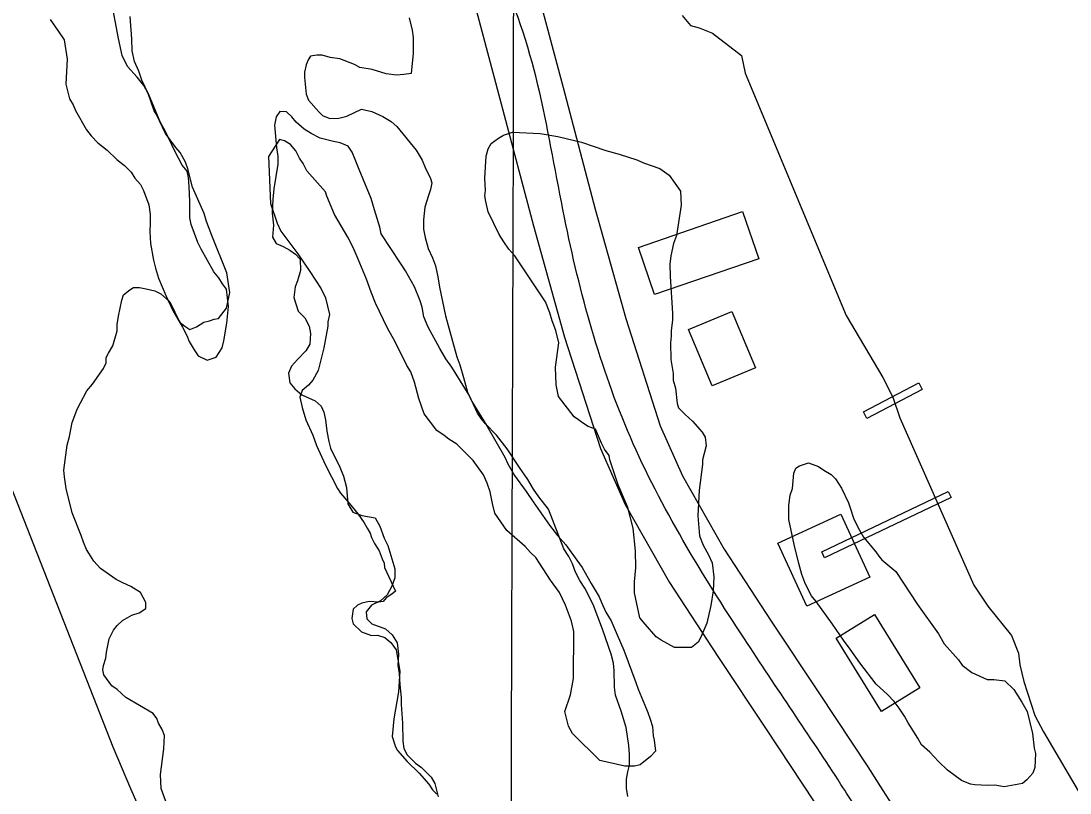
# Model space of a CAD drawing. Extents: x 3161564 to 3199464, y 849354 to 874788.
# Drawn here: x 3175997.9 to 3176490.3, y 856849.7 to 857212.1 of the extents above; entities that cross this region are included whole.
import ezdxf

# ---------------------------------------------------------------- set-up
doc = ezdxf.new("R2010")
doc.units = 0
for name, color, linetype in [('V-BLDG-OTLN', 7, 'Continuous'), ('V-CHAN-DOCK', 7, 'Continuous'), ('V-GRID-MAJR', 7, 'Continuous'), ('V-LEVE-TOET', 7, 'Continuous'), ('V-ROAD-CNTR', 7, 'Continuous'), ('V-SITE-VEGE', 7, 'Continuous'), ('V-TOPO-SHOR', 7, 'Continuous')]:
    doc.layers.add(name, color=color, linetype=linetype)

msp = doc.modelspace()

# ---------------------------------------------------------------- linework, layer by layer
at = {"layer": 'V-BLDG-OTLN'}
for points in [[(3176336.61, 857122.62), (3176344.22, 857100.46), (3176295.28, 857083.66), (3176287.67, 857105.82)], [(3176342.67, 857049.32), (3176322.26, 857040.79), (3176311.2, 857067.24), (3176331.61, 857075.77)], [(3176382.63, 856980.6), (3176396.28, 856951.03), (3176366.72, 856937.38), (3176353.06, 856966.94)], [(3176398.55, 856933.44), (3176419.8, 856899.08), (3176401.81, 856887.96), (3176380.56, 856922.31)]]:
    msp.add_lwpolyline(points, close=True, dxfattribs=at)
at = {"layer": 'V-CHAN-DOCK'}
for points in [[(3176393.27, 857028.7), (3176419.27, 857042.33), (3176420.93, 857039.16), (3176394.93, 857025.53), (3176393.27, 857028.7)], [(3176373.75, 856962.91), (3176433.1, 856991.31), (3176434.45, 856988.49), (3176375.09, 856960.09), (3176373.75, 856962.91)]]:
    msp.add_lwpolyline(points, dxfattribs=at)
at = {"layer": 'V-GRID-MAJR'}
msp.add_spline([(3176222.14, 854791.12), (3176239.77, 860850.55), (3176257.4, 866913.07), (3176275.04, 872975.63), (3176275.05, 872978.67)], degree=3, dxfattribs=at)
at = {"layer": 'V-LEVE-TOET'}
msp.add_lwpolyline([(3176147.55, 856688.36), (3176141.96, 856696.57), (3176137.07, 856701.95), (3176130.15, 856710.17), (3176123.66, 856719.25), (3176084.65, 856779), (3176064.36, 856817.93), (3176049.53, 856851.63), (3176041.24, 856871.25), (3175982.23, 857021.31), (3175917.66, 857206.56), (3175878.97, 857314.4), (3175838.15, 857439.77), (3175784.84, 857555.91), (3175735.64, 857675.51), (3175732.86, 857684.62), (3175730.63, 857694.73), (3175729.78, 857711.99)], dxfattribs=at)
at = {"layer": 'V-ROAD-CNTR'}
for points in [[(3176236.84, 857238.94), (3176252.33, 857180.88), (3176267.46, 857123.82), (3176281.71, 857072.38), (3176297.94, 857022.13), (3176308.32, 856998.61), (3176327.96, 856964.17), (3176349.97, 856930.3), (3176372.67, 856896.22), (3176395.32, 856861.92), (3176402.47, 856850.82), (3176408, 856842.15)], [(3176208.37, 857229.27), (3176223.34, 857173.17), (3176238.51, 857115.97), (3176252.97, 857063.76), (3176269.87, 857011.44), (3176281.49, 856985.09), (3176302.33, 856948.55), (3176324.91, 856913.81), (3176347.67, 856879.64), (3176370.19, 856845.53), (3176375.72, 856836.95)]]:
    msp.add_lwpolyline(points, dxfattribs=at)
for points in [[(3176879.13, 855651.91), (3176902.29, 855659.09), (3176934.11, 855667), (3176983.45, 855657.71), (3177040.65, 855639.06), (3177110.48, 855613.55), (3177170.58, 855601.76), (3177236.78, 855586.88), (3177274.78, 855573.53), (3177317.45, 855579.76), (3177362.6, 855595.69), (3177411.95, 855643.14), (3177451.73, 855679.19), (3177476.66, 855705.79), (3177478.27, 855736.95), (3177464.17, 855782.28), (3177430.75, 855833.4), (3177372.99, 855887.77), (3177287.84, 855954.83), (3177219.82, 855998.44), (3177152.98, 856039.39), (3177089.34, 856079.24), (3177023.39, 856134.32), (3176966.63, 856207.93), (3176895.25, 856290.08), (3176782.25, 856425.12), (3176693.16, 856545.3), (3176615.17, 856622.65), (3176543.92, 856726.5), (3176474.39, 856784.21), (3176414.35, 856823.58), (3176395.9, 856827.98), (3176350.82, 856806.18), (3176279.15, 856754.7), (3176211.55, 856707.42), (3176172.25, 856696.11), (3176141.13, 856702.01), (3176111.75, 856719.58), (3176032.57, 856777.37), (3175933.58, 856857.43), (3175839.01, 856930.26), (3175807.14, 856951.51), (3175770.09, 856958.67), (3175787.12, 856991.4), (3175795.09, 857040.68), (3175799.48, 857113.73), (3175810.82, 857206.92), (3175813.71, 857287.37), (3175807.75, 857386.83), (3175805.68, 857497.94), (3175801.94, 857543.61), (3175783.46, 857620.53), (3175760.24, 857716.11), (3175755.33, 857765.52), (3175754.53, 857815.64), (3175751.69, 857884.28), (3175756.31, 858015.46), (3175754.85, 858158.56), (3175753.05, 858270.8), (3175748.6, 858321.65), (3175736.5, 858372), (3175677.16, 858555.53), (3175602.24, 858747.09), (3175558.22, 858866.86), (3175502.52, 858986.22), (3175436.28, 859092.62), (3175371.24, 859185.12), (3175300.68, 859261.58), (3175219.1, 859367.23), (3175166.22, 859443.65), (3175175.33, 859507.13), (3175222, 859537.88), (3175285.34, 859568.35), (3175321.17, 859607.46), (3175310.3, 859667.21), (3175262.41, 859798.62), (3175224.64, 859877.87), (3175174.73, 859982.04), (3175144.84, 860115.36), (3175122.61, 860284.79), (3175088.43, 860568.57), (3175086.28, 860704.54), (3175072.2, 860854.52), (3175052.53, 860999.93), (3175047.5, 861166.8), (3175053.18, 861343.73), (3175066.7, 861550.38), (3175065.46, 861662.49), (3175040.18, 861767.75), (3175017.84, 861884.16), (3175008.36, 862033.9), (3174979.61, 862160.28), (3174952.14, 862274.65), (3174921.63, 862422.82), (3174896.96, 862525.55), (3174861.75, 862663.22), (3174841.1, 862738.01)], [(3176396.88, 856831.69), (3176382.76, 856853.72), (3176337.44, 856922.06), (3176283.9, 857016.79), (3176252.98, 857119.89), (3176222.6, 857234.1), (3176154.03, 857353.59), (3176145.24, 857413.57), (3176107.99, 857515.15), (3176078.24, 857608.9), (3176027.22, 857722.17), (3175989.65, 857837.33), (3175914.29, 857851.34), (3175817.62, 857827.05), (3175777.93, 857814.04), (3175750.11, 857801.73)]]:
    msp.add_spline(points, degree=3, dxfattribs=at)
at = {"layer": 'V-SITE-VEGE'}
for points in [[(3176065.25, 856876.7), (3176064.19, 856879.45), (3176062.44, 856882.54), (3176061.73, 856884.61), (3176059.99, 856887.01), (3176047.16, 856894.49), (3176043, 856898.25), (3176040.57, 856899.96), (3176036.73, 856905.1), (3176036.37, 856907.51), (3176036.7, 856909.59), (3176037.7, 856913.04), (3176038.02, 856915.8), (3176039.35, 856922.02), (3176041.39, 856926.18), (3176043.1, 856928.26), (3176045.49, 856930.7), (3176049.96, 856933.15), (3176053.4, 856934.21), (3176056.49, 856936.31), (3176056.46, 856939.07), (3176054.01, 856943.88), (3176049.5, 856946.6), (3176045.69, 856948.29), (3176042.58, 856949.99), (3176035.29, 856955.11), (3176032.16, 856958.53), (3176029.71, 856962.31), (3176028.66, 856964.02), (3176027.26, 856967.46), (3176026.19, 856970.56), (3176021.97, 856981.22), (3176019.12, 856992.58), (3176018.38, 856998.09), (3176018.01, 857001.19), (3176019.64, 857012.93), (3176020.64, 857017.08), (3176021.97, 857023.65), (3176022.64, 857025.73), (3176024.33, 857029.88), (3176028.75, 857038.54), (3176031.48, 857041.66), (3176036.6, 857048.95), (3176037.95, 857051.72), (3176037.93, 857054.14), (3176038.95, 857056.21), (3176041, 857059.68), (3176043.01, 857066.6), (3176042.98, 857069.7), (3176043.64, 857073.5), (3176045.31, 857081.1), (3176045.98, 857083.52), (3176049.06, 857085.96), (3176050.78, 857087.01), (3176053.54, 857087.03), (3176056.65, 857086.37), (3176060.79, 857085.37), (3176063.57, 857084.01), (3176067.74, 857080.25), (3176070.19, 857075.44), (3176071.24, 857073.03), (3176072.64, 857070.63), (3176074.73, 857068.92), (3176077.16, 857067.22), (3176080.25, 857068.62), (3176083.68, 857070.72), (3176086.44, 857071.43), (3176088.5, 857072.14), (3176090.57, 857072.5), (3176094.32, 857077.36), (3176095.99, 857084.62), (3176094.53, 857093.92), (3176087.49, 857111.46), (3176085.02, 857117.99), (3176083.96, 857121.78), (3176078.34, 857134.15), (3176076.2, 857142.76), (3176075.14, 857145.85), (3176072.69, 857150.32), (3176070.6, 857152.72), (3176065.71, 857159.23), (3176061.5, 857168.17), (3176060.45, 857169.88), (3176057.63, 857178.14), (3176055.53, 857181.92), (3176052.39, 857185.68), (3176047.87, 857190.82), (3176045.41, 857195.98), (3176043.62, 857203.9), (3176040.01, 857223.19)], [(3176180.15, 857213.63), (3176181.58, 857207.78), (3176181.95, 857204.33), (3176182.01, 857197.09), (3176181.05, 857187.42), (3176177.6, 857187.05), (3176174.16, 857186.67), (3176169.32, 857187.33), (3176162.75, 857189.34), (3176156.88, 857190.33), (3176154.46, 857191.69), (3176147.53, 857194.39), (3176143.04, 857195.05), (3176139.24, 857196.05), (3176136.82, 857196.03), (3176133.72, 857195.66), (3176132.7, 857193.93), (3176131.69, 857191.5), (3176131.02, 857188.05), (3176131.04, 857185.63), (3176131.8, 857177.71), (3176132.86, 857174.95), (3176137.73, 857169.47), (3176139.47, 857167.76), (3176142.93, 857166.41), (3176147.07, 857166.45), (3176150.85, 857167.51), (3176157.73, 857170.67), (3176162.56, 857169.68), (3176167.76, 857167.3), (3176171.57, 857164.92), (3176174.35, 857162.53), (3176183.41, 857151.56), (3176186.21, 857146.76), (3176187.62, 857143.32), (3176190.07, 857138.16), (3176190.78, 857136.1), (3176190.12, 857132.99), (3176189.1, 857130.22), (3176187.42, 857124.69), (3176186.78, 857118.82), (3176186.82, 857114.33), (3176187.54, 857110.55), (3176188.96, 857105.38), (3176191.07, 857100.92), (3176192.48, 857097.13), (3176193.55, 857091.97), (3176194.28, 857087.14), (3176197.15, 857073.71), (3176202.48, 857054.44), (3176203.89, 857050.65), (3176205.67, 857044.8), (3176207.44, 857037.92), (3176209.55, 857033.45), (3176216.54, 857022.12), (3176224.94, 857007.36), (3176226.35, 857004.27), (3176229.5, 856998.77), (3176235.08, 856991.23), (3176238.22, 856986.43), (3176245.9, 856975.45), (3176249.73, 856970.65), (3176253.56, 856966.19), (3176258.8, 856958.99), (3176261.24, 856955.56), (3176265.44, 856948.01), (3176269.28, 856941.83), (3176270.34, 856939.08), (3176272.45, 856934.61)], [(3176272.45, 856934.61), (3176274.9, 856930.49), (3176277.71, 856923.96), (3176280.87, 856916.74), (3176286.51, 856901.61), (3176287.58, 856898.51), (3176290.74, 856890.95), (3176292.15, 856887.51), (3176293.21, 856884.42), (3176294.27, 856880.97), (3176294.65, 856876.49), (3176295.01, 856874.43), (3176295.75, 856869.26), (3176293.35, 856866.82), (3176288.55, 856862.99), (3176285.8, 856862.28), (3176281.31, 856862.24), (3176269.57, 856864.9), (3176256.7, 856877.56), (3176254.94, 856881), (3176253.16, 856887.88), (3176255.86, 856895.84), (3176257.18, 856903.44), (3176257.34, 856925.52), (3176256.27, 856930.34), (3176253.45, 856937.9), (3176250.64, 856943.75), (3176246.45, 856949.58), (3176239.47, 856960.22), (3176237.03, 856962.61), (3176234.6, 856965.35), (3176225.91, 856972.87), (3176220.33, 856981.1), (3176219.25, 856985.58), (3176218.17, 856991.09), (3176216.76, 856995.22), (3176215.01, 856999), (3176210.12, 857005.86), (3176202.47, 857013.39), (3176198.66, 857015.77), (3176196.57, 857017.48), (3176193.1, 857019.86), (3176187.18, 857027.75), (3176184.7, 857034.97), (3176182.57, 857042.55), (3176180.81, 857047.36), (3176179.05, 857050.45), (3176173.45, 857061.45), (3176169.94, 857067.97), (3176164.33, 857079.66), (3176162.22, 857084.81), (3176160.1, 857091), (3176156.23, 857100.29), (3176153.77, 857105.79), (3176151.32, 857110.6), (3176145.02, 857121.24), (3176141.5, 857129.84), (3176140.8, 857131.9), (3176132.09, 857141.83), (3176130.34, 857145.27), (3176128.59, 857147.67), (3176126.84, 857151.1), (3176124.4, 857154.19), (3176121.63, 857155.89), (3176119.21, 857156.56), (3176114.1, 857148.58), (3176114.97, 857126.52), (3176118.15, 857117.23), (3176119.9, 857113.45), (3176127.92, 857102.82), (3176133.51, 857094.59), (3176138.75, 857086.35), (3176140.85, 857082.22), (3176142.64, 857074.3), (3176141.98, 857070.85), (3176142, 857068.78), (3176140.01, 857058.76), (3176137.34, 857048.04), (3176134.96, 857043.54), (3176132.91, 857041.11), (3176129.82, 857038.67), (3176128.81, 857035.56), (3176129.89, 857030.73), (3176131.66, 857024.88), (3176134.82, 857017.67), (3176136.59, 857012.85), (3176140.8, 857003.57), (3176146.41, 856992.58), (3176147.81, 856990.52), (3176151.98, 856985.72), (3176156.17, 856980.58), (3176158.96, 856976.46), (3176160.36, 856974.06), (3176161.76, 856971.66), (3176162.47, 856969.59), (3176163.87, 856966.85), (3176165.97, 856963.41), (3176167.38, 856959.63), (3176168.43, 856957.57), (3176168.44, 856955.5), (3176173.71, 856944.5)], [(3176173.71, 856944.5), (3176171.99, 856943.11), (3176169.25, 856941.36), (3176167.88, 856939.63), (3176165.81, 856939.26), (3176161.33, 856939.57), (3176157.88, 856938.86), (3176155.82, 856937.8), (3176153.77, 856936.06), (3176153.11, 856931.57), (3176153.82, 856929.16), (3176157.65, 856925.4), (3176162.49, 856923.71), (3176165.25, 856923.74), (3176168.71, 856922.73), (3176171.49, 856920.34), (3176173.93, 856916.91), (3176175.74, 856906.92), (3176175.13, 856897.25), (3176172.82, 856884.47), (3176172.19, 856876.19), (3176173.61, 856871.37), (3176174.66, 856869.65), (3176179.19, 856864.51), (3176184.75, 856859.04), (3176189.28, 856853.9), (3176191.02, 856851.16), (3176193.11, 856849.11)], [(3176066.55, 856843.94), (3176063.72, 856851.85), (3176063.33, 856858.4), (3176064.95, 856870.49), (3176065.25, 856876.7)]]:
    msp.add_lwpolyline(points, dxfattribs=at)
for points in [[(3176250.24, 857035.85), (3176249.16, 857041.36), (3176248.75, 857049.64), (3176250.38, 857061.04), (3176248.95, 857066.89), (3176247.19, 857071.36), (3176246.12, 857075.14), (3176244.01, 857080.3), (3176229.69, 857101.92), (3176226.91, 857105), (3176224.47, 857108.43), (3176222.37, 857111.86), (3176217.11, 857122.51), (3176216.03, 857127.33), (3176215.67, 857130.09), (3176215.99, 857132.51), (3176215.6, 857138.37), (3176216.2, 857148.72), (3176217.21, 857152.18), (3176218.57, 857154.61), (3176222, 857157.05), (3176224.4, 857158.45), (3176228.53, 857159.86), (3176241.65, 857159.28), (3176249.94, 857157.97), (3176261, 857155.3), (3176272.41, 857151.25), (3176278.64, 857149.58), (3176286.94, 857146.88), (3176290.05, 857145.53), (3176297.67, 857142.83), (3176302.17, 857139.76), (3176307.41, 857132.22), (3176307.81, 857125.67), (3176305.51, 857111.5), (3176304.16, 857107.7), (3176302.83, 857101.82), (3176302.51, 857098.02), (3176302.56, 857092.16), (3176303.73, 857074.92), (3176303.76, 857071.82), (3176303.11, 857066.64), (3176303.13, 857064.22), (3176302.81, 857061.11), (3176302.88, 857053.18), (3176303.97, 857046.64), (3176303.99, 857043.53), (3176305.06, 857039.75), (3176305.8, 857032.51), (3176306.51, 857030.44), (3176309.64, 857027.36), (3176313.12, 857024.29), (3176317.64, 857019.15), (3176319.04, 857016.75), (3176319.42, 857012.61), (3176317.75, 857006.04), (3176317.77, 857003.97), (3176316.14, 856991.89), (3176315.55, 856979.81), (3176316.31, 856970.5), (3176318.07, 856966.03), (3176320.53, 856961.57), (3176322.28, 856957.78), (3176323.02, 856951.24), (3176322.73, 856944.68), (3176321.75, 856937.77), (3176319.75, 856929.48), (3176317.04, 856922.9), (3176315.68, 856920.47), (3176312.6, 856918.03), (3176304.67, 856917.97), (3176298.43, 856921.37), (3176296, 856923.07), (3176290.78, 856928.9), (3176288.34, 856931.98), (3176285.83, 856943.69), (3176285.79, 856948.86), (3176286.42, 856955.42), (3176286.36, 856963.36), (3176285.24, 856974.04), (3176282.74, 856983.68), (3176278.17, 856994.34), (3176274.28, 857006.03), (3176273.92, 857008.1), (3176271.83, 857011.19), (3176270.42, 857013.94), (3176267.61, 857020.47), (3176264.15, 857021.82), (3176261.38, 857023.52), (3176259.64, 857024.89), (3176257.56, 857026.25)], [(3176408.55, 856953.65), (3176418.69, 856938.21), (3176428.46, 856924.49), (3176431.25, 856919.69), (3176437.87, 856912.15), (3176439.61, 856909.75), (3176444.13, 856906.34), (3176451.4, 856902.95), (3176454.5, 856902.97), (3176459.68, 856902.33), (3176463.86, 856898.22), (3176467.7, 856892.39), (3176470.15, 856887.92), (3176472.65, 856877.59), (3176473.39, 856870.7), (3176474.1, 856868.29), (3176473.81, 856861.73), (3176472.8, 856858.96), (3176470.06, 856855.84), (3176468.01, 856854.1), (3176459.39, 856852.65), (3176454.91, 856853.3), (3176451.46, 856853.27), (3176445.59, 856853.57), (3176443.52, 856853.9), (3176439.36, 856855.59), (3176432.77, 856860.37), (3176428.6, 856864.47), (3176424.42, 856868.92), (3176420.6, 856872.34), (3176418.85, 856875.43), (3176414.31, 856882.64), (3176412.56, 856885.73), (3176410.11, 856889.5), (3176407.67, 856892.59), (3176404.54, 856896.01), (3176399.32, 856900.8), (3176391.65, 856910.74), (3176387.12, 856917.26), (3176383.98, 856921.37), (3176378.74, 856928.92), (3176371.07, 856939.55), (3176368.98, 856942.29), (3176367.93, 856944.01), (3176365.82, 856948.48), (3176364.41, 856952.26), (3176362.99, 856957.42), (3176360.85, 856966.38), (3176358.34, 856978.08), (3176358.28, 856984.64), (3176358.93, 856989.47), (3176359.94, 856992.59), (3176360.58, 856999.84), (3176361.59, 857002.26), (3176363.31, 857003.31), (3176367.44, 857004.72), (3176372.28, 857003.03), (3176374.71, 857001.33), (3176378.17, 856999.29), (3176380.26, 856997.24), (3176383.06, 856992.77), (3176386.22, 856985.9), (3176387.27, 856983.15), (3176388.69, 856978.68), (3176390.79, 856974.21), (3176393.25, 856969.74), (3176399.17, 856962.89), (3176400.56, 856960.83), (3176401.96, 856959.12)]]:
    msp.add_lwpolyline(points, close=True, dxfattribs=at)
at = {"layer": 'V-TOPO-SHOR'}
for points in [[(3176062.49, 857091.37), (3176065.94, 857083.22), (3176069.38, 857075.92), (3176073.67, 857068.34), (3176075.68, 857064.41), (3176076.83, 857061.6), (3176079.12, 857057.67), (3176081.12, 857054.86), (3176085.36, 857052.92), (3176089.58, 857054.37), (3176092.37, 857058.62), (3176093.19, 857062.01), (3176094.53, 857070.2), (3176095.31, 857078.1), (3176094.4, 857086.27), (3176092.41, 857088.8), (3176090.69, 857091.6), (3176088.41, 857094.4), (3176082.4, 857105.07), (3176080.97, 857108.16), (3176077.79, 857116.6), (3176077.21, 857119.7), (3176077.14, 857127.31), (3176076.8, 857134.36), (3176076.49, 857138.59), (3176075.9, 857141.68), (3176073.62, 857144.48), (3176070.18, 857150.94), (3176065.88, 857159.93), (3176063.3, 857164.71), (3176058.13, 857177.07), (3176056.12, 857181.01), (3176054.68, 857184.38), (3176053.24, 857188.6), (3176051.23, 857193.09), (3176050.06, 857198.16), (3176050.01, 857203.8), (3176049.08, 857214.23)], [(3176308.22, 857214.75), (3176312.11, 857210.07), (3176316.26, 857208.96), (3176322.42, 857206.45), (3176336.06, 857196), (3176337.84, 857187.6), (3176385.13, 857073.83), (3176402.35, 857044.72), (3176407.13, 857035.49), (3176410.35, 857025.81), (3176445.09, 856947.19), (3176451.73, 856937.39), (3176462.83, 856923.64), (3176466.04, 856915.4), (3176466.65, 856909.84), (3176468.57, 856902), (3176473.69, 856886.06), (3176477.75, 856878.39), (3176496.7, 856846.16)], [(3176011.58, 857212.8), (3176015.58, 857207.19), (3176018.15, 857203.26), (3176019.63, 857194.25), (3176018.88, 857182.4), (3176020.63, 857175.64), (3176022.34, 857172.84), (3176023.49, 857170.03), (3176028.64, 857161.04), (3176030.92, 857158.24), (3176034.05, 857154.88), (3176038.31, 857151.53), (3176042.86, 857147.05), (3176046.55, 857144.27)], [(3176245.56, 856982.87), (3176241, 856988.75), (3176238.43, 856992.4), (3176235.86, 856996.89), (3176231.86, 857002.5), (3176226.15, 857011.2), (3176221.02, 857017.64), (3176215.9, 857022.96), (3176213.91, 857025.48), (3176212.19, 857028), (3176208.18, 857036.43), (3176200.18, 857049.62), (3176197.32, 857053.55), (3176194.46, 857058.32), (3176189.02, 857068.43), (3176187.01, 857073.21), (3176186.13, 857077.71), (3176185.26, 857080.81), (3176182.66, 857087.27), (3176178.37, 857094.85), (3176176.09, 857098.5), (3176166.95, 857112.25), (3176166.36, 857115.34), (3176163.76, 857123.5), (3176162.3, 857128.85), (3176156.55, 857142.34), (3176154.82, 857147.12), (3176153.38, 857150.49), (3176151.39, 857153.3), (3176147.71, 857154.96), (3176144.6, 857155.5), (3176138.38, 857157.14), (3176134.14, 857159.36), (3176130.74, 857161.31), (3176127.04, 857164.66), (3176125.05, 857167.18), (3176122.49, 857169.42), (3176119.39, 857169.68), (3176117.71, 857167.12), (3176116.9, 857163.17), (3176117.83, 857152.74), (3176118.43, 857148.52), (3176118.46, 857144.85), (3176116.58, 857133.27), (3176116.06, 857128.47), (3176115.82, 857121.98), (3176116.43, 857116.35), (3176115.92, 857110.7), (3176117.63, 857107.61), (3176121.03, 857106.23), (3176124.15, 857104.57), (3176126.7, 857102.61), (3176128.97, 857100.37), (3176129.02, 857095.02), (3176127.65, 857090.21), (3176126.54, 857087.38), (3176126.02, 857082.3), (3176128.04, 857075.83), (3176131.17, 857072.75), (3176133.18, 857068.82), (3176133.77, 857065.44), (3176133.53, 857060.36), (3176131.58, 857057.25), (3176127.66, 857053.26), (3176124.87, 857050.14), (3176123.49, 857046.75), (3176124.09, 857042.24), (3176126.37, 857039.43), (3176129.77, 857036.64), (3176136, 857033.87), (3176138.84, 857031.36), (3176139.99, 857028.55), (3176140.87, 857024.89), (3176141.48, 857019.53), (3176142.36, 857014.75), (3176143.23, 857011.65), (3176147.54, 857002.66), (3176149.26, 856998.45), (3176150.71, 856993.1), (3176151.34, 856985.49), (3176153.63, 856981.56), (3176157.87, 856979.9), (3176164.09, 856978.82), (3176166.37, 856974.89), (3176168.39, 856969.27), (3176170.11, 856965.9), (3176173.31, 856954.93), (3176173.34, 856950.7), (3176171.96, 856946.74), (3176169.74, 856942.77), (3176166.66, 856939.93), (3176162.44, 856937.92), (3176159.93, 856934.79), (3176160.24, 856931.41), (3176162.51, 856929.18), (3176169.02, 856926.69), (3176172.15, 856923.89), (3176174.43, 856920.25), (3176175.04, 856914.89), (3176174.8, 856909.53), (3176175.39, 856905.87)], [(3176046.55, 857144.27), (3176049.68, 857141.19), (3176051.39, 857138.38), (3176053.95, 857135.3), (3176055.39, 857132.49), (3176057.98, 857125.75), (3176058.58, 857121.24), (3176058.61, 857117.29), (3176058.36, 857113.34), (3176058.69, 857107.7), (3176060.16, 857099.82), (3176061.04, 857096.16), (3176062.49, 857091.37)], [(3176282.75, 856848.08), (3176282.16, 856852.03), (3176282.12, 856856.26), (3176282.66, 856859.64), (3176283.48, 856862.75), (3176283.44, 856867.83), (3176283.12, 856872.06), (3176281.93, 856880.51), (3176279.61, 856888.1), (3176277.01, 856895.7), (3176276.41, 856899.36), (3176276.35, 856907.25), (3176276.04, 856910.64), (3176274.88, 856914.86), (3176270.83, 856926.67), (3176266.51, 856938.2), (3176262.5, 856945.78), (3176260.21, 856949.43), (3176258.21, 856953.36), (3176256.77, 856957.3), (3176255.05, 856960.67), (3176252.76, 856964.32), (3176245.56, 856982.87)], [(3176175.39, 856905.87), (3176175.72, 856900.51), (3176176.33, 856894.6), (3176176.36, 856891.21), (3176176.99, 856882.48), (3176177.06, 856874.02), (3176177.66, 856870.64), (3176179.09, 856867.55), (3176183.07, 856863.63), (3176185.91, 856861.68), (3176190.46, 856857.2), (3176192.17, 856854.12), (3176193.63, 856847.92)]]:
    msp.add_lwpolyline(points, dxfattribs=at)

doc.saveas('drawing.dxf')
